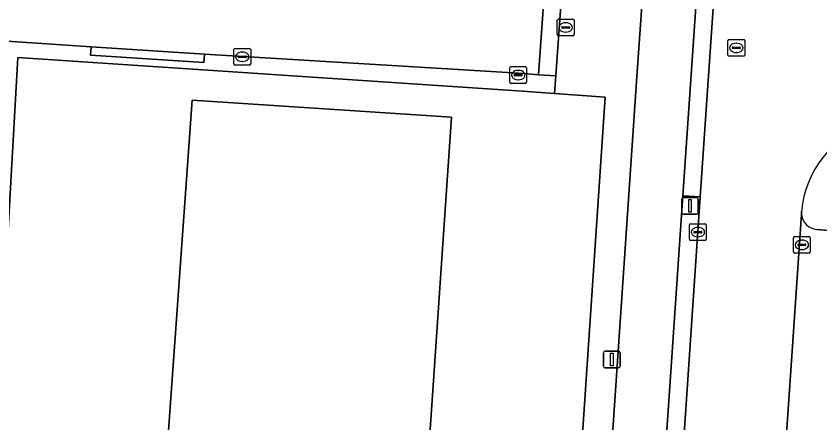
# Model space of a CAD drawing. Extents: x 161848 to 162726, y 385382 to 386521.
# Drawn here: x 161961.27 to 162009.2, y 385501.84 to 385526.12 of the extents above; entities that cross this region are included whole.
import ezdxf

# ---------------------------------------------------------------- set-up
doc = ezdxf.new("R2010")
doc.units = 0
for name, color, linetype in [('IMGEO_Fietspad_gesloten', 7, 'Continuous'), ('IMGEO_Kolk', 7, 'Continuous'), ('IMGEO_Lichtmast', 7, 'Continuous'), ('IMGEO_Pand', 7, 'Continuous'), ('IMGEO_Parkeervlak_open', 7, 'Continuous'), ('IMGEO_Rijbaan_lokaal_open', 7, 'Continuous'), ('IMGEO_Rioolput', 7, 'Continuous'), ('IMGEO_Verkeerseiland_open', 7, 'Continuous'), ('IMGEO_Voetpad_open', 7, 'Continuous')]:
    doc.layers.add(name, color=color, linetype=linetype)

msp = doc.modelspace()

# ---------------------------------------------------------------- linework, layer by layer
at = {"layer": 'IMGEO_Fietspad_gesloten'}
msp.add_lwpolyline([(161996.648, 385450.842), (161996.774, 385452.863), (161998.316, 385475.661), (161998.86, 385483.618), (162001.032, 385515.398), (162002.135, 385531.607), (162004.561, 385567.004), (162005.719, 385583.954), (162006.198, 385591.319), (162006.53, 385596.378), (162006.744, 385599.673), (162007.138, 385605.527), (162003.948, 385605.742), (162003.371, 385597.237), (162002.14, 385579.104), (162001.78, 385573.813), (161998.624, 385527.317), (161998.276, 385522.203), (161995.573, 385482.388), (161995.227, 385477.289), (161995.132, 385475.887), (161992.735, 385441.913), (161992.311, 385435.632)], dxfattribs=at)
at = {"layer": 'IMGEO_Kolk'}
for p, q in [((161974.261, 385523.262), (161974.261, 385524.114)), ((161974.336, 385524.188), (161975.188, 385524.188)), ((161974.749, 385523.968), (161974.774, 385523.968)), ((161975.262, 385524.114), (161975.262, 385523.262)), ((161974.52, 385523.682), (161974.52, 385523.694)), ((161974.958, 385523.645), (161974.56, 385523.645)), ((161974.563, 385523.731), (161974.961, 385523.731)), ((161974.772, 385523.408), (161974.747, 385523.408)), ((161975.004, 385523.694), (161975.004, 385523.682)), ((161975.188, 385523.188), (161974.336, 385523.188)), ((161990.716, 385522.172), (161990.716, 385523.024)), ((161990.791, 385523.098), (161991.643, 385523.098)), ((161991.204, 385522.878), (161991.229, 385522.878)), ((161991.717, 385523.024), (161991.717, 385522.172)), ((161990.975, 385522.592), (161990.975, 385522.604)), ((161991.413, 385522.555), (161991.015, 385522.555)), ((161991.018, 385522.641), (161991.416, 385522.641)), ((161991.459, 385522.604), (161991.459, 385522.592)), ((161991.643, 385522.098), (161990.791, 385522.098)), ((161991.227, 385522.318), (161991.202, 385522.318)), ((162001.428, 385512.8), (162001.428, 385513.652)), ((162001.503, 385513.726), (162002.355, 385513.726)), ((162001.73, 385513.269), (162002.128, 385513.269)), ((162001.916, 385513.506), (162001.941, 385513.506)), ((162002.429, 385513.652), (162002.429, 385512.8)), ((162001.687, 385513.22), (162001.687, 385513.232)), ((162002.125, 385513.183), (162001.727, 385513.183)), ((162001.939, 385512.946), (162001.914, 385512.946)), ((162002.171, 385513.232), (162002.171, 385513.22)), ((162007.626, 385512.04), (162007.626, 385512.892)), ((162007.701, 385512.966), (162008.553, 385512.966)), ((162008.627, 385512.892), (162008.627, 385512.04)), ((162002.355, 385512.726), (162001.503, 385512.726)), ((162007.885, 385512.46), (162007.885, 385512.472)), ((162008.323, 385512.423), (162007.925, 385512.423)), ((162007.928, 385512.509), (162008.326, 385512.509)), ((162008.114, 385512.746), (162008.139, 385512.746)), ((162008.369, 385512.472), (162008.369, 385512.46)), ((162008.553, 385511.966), (162007.701, 385511.966)), ((162008.137, 385512.186), (162008.112, 385512.186))]:
    msp.add_line(p, q, dxfattribs=at)
for points in [[(161974.261, 385523.262), (161974.261, 385524.114)], [(161974.336, 385524.188), (161975.188, 385524.188)], [(161975.262, 385524.114), (161975.262, 385523.262)], [(161975.188, 385523.188), (161974.336, 385523.188)], [(161990.716, 385522.172), (161990.716, 385523.024)], [(161990.791, 385523.098), (161991.643, 385523.098)], [(161991.717, 385523.024), (161991.717, 385522.172)], [(161991.643, 385522.098), (161990.791, 385522.098)], [(162001.428, 385512.8), (162001.428, 385513.652)], [(162001.503, 385513.726), (162002.355, 385513.726)], [(162002.429, 385513.652), (162002.429, 385512.8)], [(162007.626, 385512.04), (162007.626, 385512.892)], [(162007.701, 385512.966), (162008.553, 385512.966)], [(162008.627, 385512.892), (162008.627, 385512.04)], [(162002.355, 385512.726), (162001.503, 385512.726)], [(162008.553, 385511.966), (162007.701, 385511.966)]]:
    msp.add_lwpolyline(points, dxfattribs=at)
for centre, radius, start, end in [((161974.338, 385524.112), 0.0765, 91.552, 178.448), ((161974.338, 385524.112), 0.0765, 91.552, 178.448), ((161975.186, 385524.112), 0.0765, 1.552, 88.448), ((161975.186, 385524.112), 0.0765, 1.552, 88.448), ((161974.56, 385523.691), 0.0403, 85.8775, 175.7526), ((161974.557, 385523.681), 0.0366, 178.938, 274.7102), ((161974.961, 385523.688), 0.043, 264.8664, 352.4533), ((161974.965, 385523.693), 0.0386, 1.7309, 96.639), ((161974.338, 385523.264), 0.0765, 181.552, 268.448), ((161974.338, 385523.264), 0.0765, 181.552, 268.448), ((161975.186, 385523.264), 0.0765, 271.552, 358.448), ((161975.186, 385523.264), 0.0765, 271.552, 358.448), ((161990.793, 385523.022), 0.0765, 91.552, 178.448), ((161990.793, 385523.022), 0.0765, 91.552, 178.448), ((161991.641, 385523.022), 0.0765, 1.552, 88.448), ((161991.641, 385523.022), 0.0765, 1.552, 88.448), ((161991.015, 385522.601), 0.0403, 85.8775, 175.7526), ((161991.012, 385522.591), 0.0366, 178.938, 274.7102), ((161991.416, 385522.598), 0.043, 264.8664, 352.4533), ((161991.42, 385522.603), 0.0386, 1.7309, 96.639), ((161990.793, 385522.174), 0.0765, 181.552, 268.448), ((161990.793, 385522.174), 0.0765, 181.552, 268.448), ((161991.641, 385522.174), 0.0765, 271.552, 358.448), ((161991.641, 385522.174), 0.0765, 271.552, 358.448), ((162001.505, 385513.65), 0.0765, 91.552, 178.448), ((162001.505, 385513.65), 0.0765, 91.552, 178.448), ((162001.727, 385513.229), 0.0403, 85.8775, 175.7526), ((162002.132, 385513.231), 0.0386, 1.7309, 96.639), ((162002.353, 385513.65), 0.0765, 1.552, 88.448), ((162002.353, 385513.65), 0.0765, 1.552, 88.448), ((162001.505, 385512.802), 0.0765, 181.552, 268.448), ((162001.505, 385512.802), 0.0765, 181.552, 268.448), ((162001.724, 385513.219), 0.0366, 178.938, 274.7102), ((162002.128, 385513.226), 0.043, 264.8664, 352.4533), ((162002.353, 385512.802), 0.0765, 271.552, 358.448), ((162002.353, 385512.802), 0.0765, 271.552, 358.448), ((162007.703, 385512.89), 0.0765, 91.552, 178.448), ((162007.703, 385512.89), 0.0765, 91.552, 178.448), ((162008.551, 385512.89), 0.0765, 1.552, 88.448), ((162008.551, 385512.89), 0.0765, 1.552, 88.448), ((162007.925, 385512.469), 0.0403, 85.8775, 175.7526), ((162007.922, 385512.459), 0.0366, 178.938, 274.7102), ((162008.326, 385512.466), 0.043, 264.8664, 352.4533), ((162008.33, 385512.471), 0.0386, 1.7309, 96.639), ((162007.703, 385512.042), 0.0765, 181.552, 268.448), ((162007.703, 385512.042), 0.0765, 181.552, 268.448), ((162008.551, 385512.042), 0.0765, 271.552, 358.448), ((162008.551, 385512.042), 0.0765, 271.552, 358.448)]:
    msp.add_arc(centre, radius, start, end, dxfattribs=at)
for centre, major_axis, ratio, start_param, end_param in [((161974.748, 385523.688), (-0.387, 0.002), 0.722429, 4.712389, 7.853982), ((161974.773, 385523.688), (-0.39, 0.002), 0.717154, 1.570796, 4.712389), ((161991.203, 385522.598), (-0.387, 0.002), 0.722429, 4.712389, 7.853982), ((161991.228, 385522.598), (-0.39, 0.002), 0.717154, 1.570796, 4.712389), ((162001.915, 385513.226), (-0.387, 0.002), 0.722429, 4.712389, 7.853982), ((162001.94, 385513.226), (-0.39, 0.002), 0.717154, 1.570796, 4.712389), ((162008.113, 385512.466), (-0.387, 0.002), 0.722429, 4.712389, 7.853982), ((162008.138, 385512.466), (-0.39, 0.002), 0.717154, 1.570796, 4.712389)]:
    msp.add_ellipse(centre, major_axis=major_axis, ratio=ratio, start_param=start_param, end_param=end_param, dxfattribs=at)
at = {"layer": 'IMGEO_Lichtmast'}
for p, q in [((162000.964, 385514.392), (162000.964, 385515.192)), ((162000.964, 385515.192), (162000.964, 385514.392)), ((162001.064, 385515.292), (162001.854, 385515.292)), ((162001.854, 385515.292), (162001.064, 385515.292)), ((162001.954, 385515.192), (162001.954, 385514.392)), ((162001.954, 385514.392), (162001.954, 385515.192)), ((162001.854, 385514.292), (162001.064, 385514.292)), ((162001.064, 385514.292), (162001.854, 385514.292)), ((161996.398, 385506.122), (161997.188, 385506.122)), ((161997.188, 385506.122), (161996.398, 385506.122)), ((161996.298, 385505.222), (161996.298, 385506.022)), ((161996.298, 385506.022), (161996.298, 385505.222)), ((161997.288, 385506.022), (161997.288, 385505.222)), ((161997.288, 385505.222), (161997.288, 385506.022)), ((161997.188, 385505.122), (161996.398, 385505.122)), ((161996.398, 385505.122), (161997.188, 385505.122))]:
    msp.add_line(p, q, dxfattribs=at)
for points in [[(162001.384, 385515.167), (162001.534, 385515.167), (162001.534, 385514.417), (162001.384, 385514.417), (162001.384, 385515.167)], [(161996.718, 385505.997), (161996.868, 385505.997), (161996.868, 385505.247), (161996.718, 385505.247), (161996.718, 385505.997)]]:
    msp.add_lwpolyline(points, dxfattribs=at)
for centre, start, end in [((162001.064, 385515.192), 90, 180), ((162001.064, 385515.192), 90, 180), ((162001.854, 385515.192), 0, 90), ((162001.854, 385515.192), 360, 90), ((162001.064, 385514.392), 180, 270), ((162001.064, 385514.392), 180, 270), ((162001.854, 385514.392), 270, 0), ((162001.854, 385514.392), 270, 0), ((161996.398, 385506.022), 90, 180), ((161996.398, 385506.022), 90, 180), ((161997.188, 385506.022), 0, 90), ((161997.188, 385506.022), 360, 90), ((161996.398, 385505.222), 180, 270), ((161996.398, 385505.222), 180, 270), ((161997.188, 385505.222), 270, 0), ((161997.188, 385505.222), 270, 0)]:
    msp.add_arc(centre, 0.1, start, end, dxfattribs=at)
at = {"layer": 'IMGEO_Pand'}
msp.add_lwpolyline([(161985.862, 385500), (161987.231, 385520.078), (161971.769, 385521.102), (161970.267, 385500), (161969.657, 385491.425), (161971.324, 385491.319), (161971.281, 385490.646), (161971.205, 385489.442), (161969.757, 385489.533), (161969.709, 385488.788), (161959.412, 385489.446), (161932.077, 385491.193), (161930.866, 385472.24), (161968.434, 385469.781), (161978.768, 385469.105), (161983.733, 385468.78)], close=True, dxfattribs=at)
at = {"layer": 'IMGEO_Parkeervlak_open'}
msp.add_lwpolyline([(161996.406, 385521.282), (161993.387, 385521.503), (161991.476, 385521.643), (161961.383, 385523.654), (161960.165, 385502.421), (161960.031, 385500), (161959.557, 385491.4), (161971.281, 385490.646), (161971.324, 385491.319), (161969.657, 385491.425), (161970.267, 385500), (161971.769, 385521.102), (161987.231, 385520.078), (161985.862, 385500), (161983.733, 385468.78), (161985.826, 385468.657), (161986.931, 385487.464), (161994.084, 385486.988)], close=True, dxfattribs=at)
for points in [[(162008.103, 385514.282), (162004.595, 385462.803), (162002.673, 385429.038), (162002.652, 385427.887)], [(162009.727, 385513.331), (162009.019, 385513.387)]]:
    msp.add_lwpolyline(points, dxfattribs=at)
msp.add_arc((162009.088, 385514.374), 0.989, 185.337, 265.9917, dxfattribs=at)
at = {"layer": 'IMGEO_Rijbaan_lokaal_open'}
for points in [[(162014.09, 385602.491), (162015.218, 385619.015), (162016.148, 385632.865), (162010.05, 385633.182), (162008.94, 385616.682), (162007.797, 385599.605), (162007.58, 385596.315), (162007.244, 385591.241), (162006.746, 385583.864), (162005.598, 385566.94), (162003.18, 385531.527), (162002.072, 385515.337), (161999.911, 385483.524), (161999.357, 385475.567), (161997.814, 385452.783), (161997.678, 385450.723)], [(161949.175, 385525.537), (161956.819, 385524.879), (161956.884, 385524.873), (161965.744, 385524.286), (161972.505, 385523.839), (161991.565, 385522.692), (161992.427, 385522.615), (161992.777, 385527.666)], [(161996.49, 385435.75), (161995.679, 385428.219), (162002.652, 385427.868), (162002.652, 385427.887), (162002.673, 385429.038), (162004.595, 385462.803), (162008.103, 385514.282), (162008.111, 385514.457)]]:
    msp.add_lwpolyline(points, dxfattribs=at)
msp.add_lwpolyline([(161992.427, 385522.615), (161993.463, 385522.542), (161993.81, 385527.611), (161992.777, 385527.666)], close=True, dxfattribs=at)
msp.add_arc((162014.066, 385513.969), 5.975, 107.3832, 175.3132, dxfattribs=at)
at = {"layer": 'IMGEO_Rioolput'}
for p, q in [((161993.546, 385525.011), (161993.546, 385525.863)), ((161993.621, 385525.937), (161994.473, 385525.937)), ((161994.547, 385525.863), (161994.547, 385525.011)), ((161993.805, 385525.431), (161993.805, 385525.443)), ((161994.243, 385525.394), (161993.845, 385525.394)), ((161993.848, 385525.48), (161994.246, 385525.48)), ((161994.034, 385525.717), (161994.059, 385525.717)), ((161994.289, 385525.443), (161994.289, 385525.431)), ((161994.473, 385524.937), (161993.621, 385524.937)), ((161994.057, 385525.157), (161994.032, 385525.157)), ((162003.719, 385523.792), (162003.719, 385524.644)), ((162003.794, 385524.718), (162004.646, 385524.718)), ((162004.207, 385524.498), (162004.232, 385524.498)), ((162004.72, 385524.644), (162004.72, 385523.792)), ((162003.978, 385524.212), (162003.978, 385524.224)), ((162004.416, 385524.175), (162004.018, 385524.175)), ((162004.021, 385524.261), (162004.419, 385524.261)), ((162004.23, 385523.938), (162004.205, 385523.938)), ((162004.462, 385524.224), (162004.462, 385524.212)), ((162004.646, 385523.718), (162003.794, 385523.718))]:
    msp.add_line(p, q, dxfattribs=at)
for points in [[(161993.546, 385525.011), (161993.546, 385525.863)], [(161993.621, 385525.937), (161994.473, 385525.937)], [(161994.547, 385525.863), (161994.547, 385525.011)], [(161994.473, 385524.937), (161993.621, 385524.937)], [(162003.719, 385523.792), (162003.719, 385524.644)], [(162003.794, 385524.718), (162004.646, 385524.718)], [(162004.72, 385524.644), (162004.72, 385523.792)], [(162004.646, 385523.718), (162003.794, 385523.718)]]:
    msp.add_lwpolyline(points, dxfattribs=at)
for centre, radius, start, end in [((161993.623, 385525.861), 0.0765, 91.552, 178.448), ((161993.623, 385525.861), 0.0765, 91.552, 178.448), ((161994.471, 385525.861), 0.0765, 1.552, 88.448), ((161994.471, 385525.861), 0.0765, 1.552, 88.448), ((161993.845, 385525.44), 0.0403, 85.8775, 175.7526), ((161993.842, 385525.43), 0.0366, 178.938, 274.7102), ((161994.246, 385525.437), 0.043, 264.8664, 352.4533), ((161994.25, 385525.442), 0.0386, 1.7309, 96.639), ((161993.623, 385525.013), 0.0765, 181.552, 268.448), ((161993.623, 385525.013), 0.0765, 181.552, 268.448), ((161994.471, 385525.013), 0.0765, 271.552, 358.448), ((161994.471, 385525.013), 0.0765, 271.552, 358.448), ((162003.796, 385524.642), 0.0765, 91.552, 178.448), ((162003.796, 385524.642), 0.0765, 91.552, 178.448), ((162004.644, 385524.642), 0.0765, 1.552, 88.448), ((162004.644, 385524.642), 0.0765, 1.552, 88.448), ((162004.018, 385524.221), 0.0403, 85.8775, 175.7526), ((162004.015, 385524.211), 0.0366, 178.938, 274.7102), ((162004.419, 385524.218), 0.043, 264.8664, 352.4533), ((162004.423, 385524.223), 0.0386, 1.7309, 96.639), ((162003.796, 385523.794), 0.0765, 181.552, 268.448), ((162003.796, 385523.794), 0.0765, 181.552, 268.448), ((162004.644, 385523.794), 0.0765, 271.552, 358.448), ((162004.644, 385523.794), 0.0765, 271.552, 358.448)]:
    msp.add_arc(centre, radius, start, end, dxfattribs=at)
for centre, major_axis, ratio, start_param, end_param in [((161994.033, 385525.437), (-0.387, 0.002), 0.722429, 4.712389, 7.853982), ((161994.058, 385525.437), (-0.39, 0.002), 0.717154, 1.570796, 4.712389), ((162004.206, 385524.218), (-0.387, 0.002), 0.722429, 4.712389, 7.853982), ((162004.231, 385524.218), (-0.39, 0.002), 0.717154, 1.570796, 4.712389)]:
    msp.add_ellipse(centre, major_axis=major_axis, ratio=ratio, start_param=start_param, end_param=end_param, dxfattribs=at)
at = {"layer": 'IMGEO_Verkeerseiland_open'}
msp.add_lwpolyline([(162001.032, 385515.398), (161998.86, 385483.618), (161999.911, 385483.524), (162002.072, 385515.337)], close=True, dxfattribs=at)
at = {"layer": 'IMGEO_Voetpad_open'}
for points in [[(161999.585, 385569.951), (161998.597, 385555.583), (161996.796, 385529.38), (161994.691, 385529.503), (161993.923, 385529.548), (161993.81, 385527.611), (161993.463, 385522.542), (161993.387, 385521.503), (161996.406, 385521.282), (161994.084, 385486.988), (161993.732, 385481.801), (161995.573, 385482.388), (161998.276, 385522.203), (161998.624, 385527.317), (162001.78, 385573.813)], [(161960.165, 385502.421), (161961.383, 385523.654), (161991.476, 385521.643), (161993.387, 385521.503), (161993.463, 385522.542), (161992.427, 385522.615), (161991.565, 385522.692), (161972.505, 385523.839), (161972.472, 385523.341), (161965.711, 385523.788), (161965.744, 385524.286), (161956.884, 385524.873)], [(162008.111, 385514.457), (162008.103, 385514.282)], [(162009.019, 385513.387), (162009.727, 385513.331)]]:
    msp.add_lwpolyline(points, dxfattribs=at)
for points in [[(162002.135, 385531.607), (162001.032, 385515.398), (162002.072, 385515.337), (162003.18, 385531.527)], [(161972.505, 385523.839), (161965.744, 385524.286), (161965.711, 385523.788), (161972.472, 385523.341)]]:
    msp.add_lwpolyline(points, close=True, dxfattribs=at)
for centre, radius, start, end in [((162014.066, 385513.969), 5.975, 107.3832, 175.3132), ((162009.088, 385514.374), 0.989, 185.337, 265.9917)]:
    msp.add_arc(centre, radius, start, end, dxfattribs=at)

doc.saveas('drawing.dxf')
